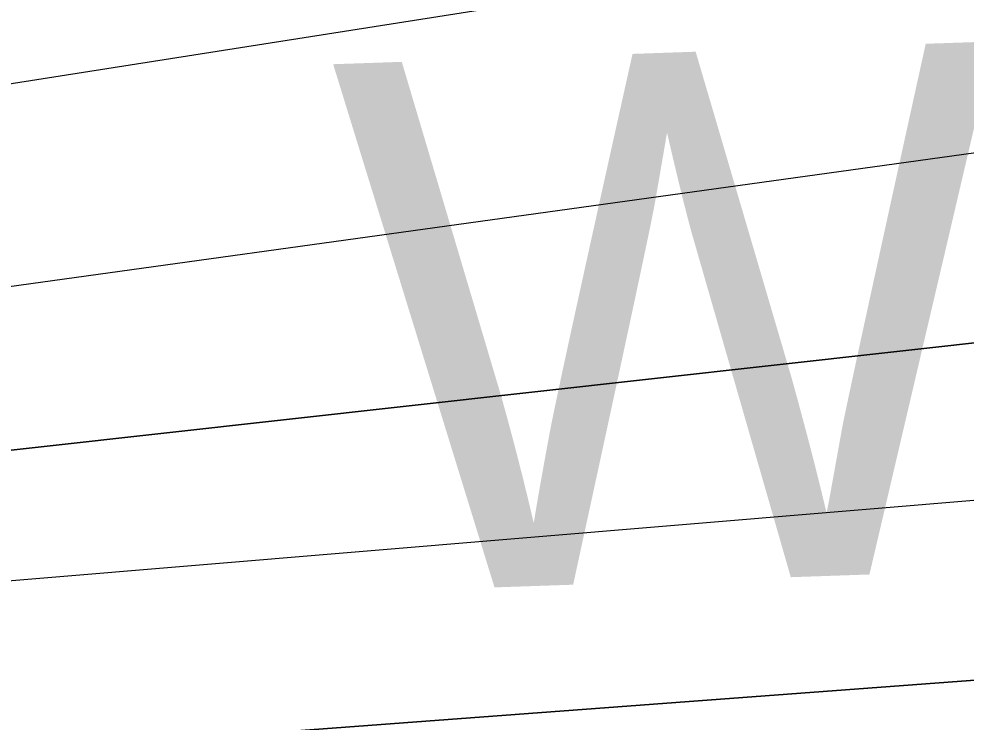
# Model space of a CAD drawing. Extents: x 3297753 to 3335611, y 652252 to 677623.
# Drawn here: x 3326004.1 to 3326152.8, y 670099.5 to 670209.9 of the extents above; entities that cross this region are included whole.
import ezdxf

# ---------------------------------------------------------------- set-up
doc = ezdxf.new("R2010")
doc.units = 0
for name, color, linetype in [('V-RIVR-IDEN', 7, 'Continuous'), ('V-TOPO-DPTH', 7, 'Continuous'), ('V-TOPO-MINR', 7, 'Continuous'), ('V-TOPO-WATR', 7, 'Continuous')]:
    doc.layers.add(name, color=color, linetype=linetype)

msp = doc.modelspace()

# ---------------------------------------------------------------- linework, layer by layer
at = {"layer": 'V-TOPO-DPTH'}
for points in [[(3324924.58, 670108.6), (3325522.11, 670158.02), (3325722.44, 670158.06), (3325737.62, 670158.08), (3326731.49, 670314.31), (3326751.54, 670315.25), (3326771.6, 670315.99), (3326791.66, 670316.4), (3326811.74, 670316.59), (3326823.41, 670316.61), (3326837.65, 670316.68), (3326851.89, 670316.79), (3326866.13, 670316.99), (3326880.36, 670317.24), (3326894.6, 670317.64), (3326908.82, 670318.19), (3326923.04, 670318.96), (3326937.24, 670319.88), (3327164.22, 670336.39), (3327201.37, 670339.66)], [(3324924.58, 670108.6), (3325522.11, 670158.02), (3325722.44, 670158.06), (3325737.62, 670158.08), (3326731.49, 670314.31), (3326751.54, 670315.25), (3326771.6, 670315.99), (3326791.66, 670316.4), (3326811.74, 670316.59), (3326823.41, 670316.61), (3326837.65, 670316.68), (3326851.89, 670316.79), (3326866.13, 670316.99), (3326880.36, 670317.24), (3326894.6, 670317.64), (3326908.82, 670318.19), (3326923.04, 670318.96), (3326937.24, 670319.88), (3327164.22, 670336.39), (3327201.37, 670339.66)], [(3326525.27, 670200.41), (3325815.36, 670121.28), (3325781.47, 670121.17), (3325747.58, 670121.1), (3325713.68, 670121.09), (3325679.79, 670121.11), (3325642.56, 670121.17), (3325621.25, 670120.87), (3325599.96, 670120.14), (3325578.71, 670118.75), (3325557.48, 670116.92), (3325536.27, 670114.7), (3325515.07, 670112.4), (3325493.88, 670109.96), (3325472.71, 670107.44), (3325407.82, 670099.52), (3325014.26, 670061.27)], [(3326525.27, 670200.41), (3325815.36, 670121.28), (3325781.47, 670121.17), (3325747.58, 670121.1), (3325713.68, 670121.09), (3325679.79, 670121.11), (3325642.56, 670121.17), (3325621.25, 670120.87), (3325599.96, 670120.14), (3325578.71, 670118.75), (3325557.48, 670116.92), (3325536.27, 670114.7), (3325515.07, 670112.4), (3325493.88, 670109.96), (3325472.71, 670107.44), (3325407.82, 670099.52), (3325014.26, 670061.27)], [(3324913.84, 670007.82), (3325496.07, 670051.06), (3325522.68, 670054.27), (3325724.86, 670075.84), (3325733.3, 670076.71), (3325741.75, 670077.55), (3325750.2, 670078.33), (3325758.66, 670079.07), (3325763.7, 670079.49), (3325769.64, 670079.91), (3325775.58, 670080.22), (3325781.53, 670080.36), (3325787.48, 670080.39), (3325793.44, 670080.36), (3325799.39, 670080.35), (3325805.35, 670080.38), (3325811.3, 670080.44), (3326677.17, 670145.1)], [(3326677.17, 670145.1), (3325811.3, 670080.44), (3325805.35, 670080.38), (3325799.39, 670080.35), (3325793.44, 670080.36), (3325787.48, 670080.39), (3325781.53, 670080.36), (3325775.58, 670080.22), (3325769.64, 670079.91), (3325763.7, 670079.49), (3325758.66, 670079.07), (3325750.2, 670078.33), (3325741.75, 670077.55), (3325733.3, 670076.71), (3325724.86, 670075.84), (3325522.68, 670054.27), (3325496.07, 670051.06), (3324913.84, 670007.82)]]:
    msp.add_lwpolyline(points, dxfattribs=at)
at = {"layer": 'V-TOPO-MINR'}
for points in [[(3324924.58, 670108.6), (3325522.11, 670158.02), (3325722.44, 670158.06), (3325737.62, 670158.08), (3326731.49, 670314.31), (3326751.54, 670315.25), (3326771.6, 670315.99), (3326791.66, 670316.4), (3326811.74, 670316.59), (3326823.41, 670316.61), (3326837.65, 670316.68), (3326851.89, 670316.79), (3326866.13, 670316.99), (3326880.36, 670317.24), (3326894.6, 670317.64), (3326908.82, 670318.19), (3326923.04, 670318.96), (3326937.24, 670319.88), (3327164.22, 670336.39), (3327201.37, 670339.66)], [(3324899.61, 670085.06), (3325388.76, 670125.36), (3325421.05, 670129.05), (3325453.36, 670132.62), (3325485.71, 670135.59), (3325518.09, 670137.86), (3325550.53, 670139.07), (3325583, 670139.58), (3325701.03, 670139.5), (3325725.61, 670139.5), (3325750.18, 670139.54), (3325774.75, 670139.61), (3325799.32, 670139.71), (3326763, 670273.39), (3326783.37, 670273.66), (3326803.75, 670273.72), (3326956.05, 670272.96), (3327015.53, 670272.81), (3327075.02, 670272.85), (3327134.5, 670273.19), (3327193.98, 670273.73)], [(3325014.26, 670061.27), (3325407.82, 670099.52), (3325472.71, 670107.44), (3325493.88, 670109.96), (3325515.07, 670112.4), (3325536.27, 670114.7), (3325557.48, 670116.92), (3325578.71, 670118.75), (3325599.96, 670120.14), (3325621.25, 670120.87), (3325642.56, 670121.17), (3325679.79, 670121.11), (3325713.68, 670121.09), (3325747.58, 670121.1), (3325781.47, 670121.17), (3325815.36, 670121.28), (3326525.27, 670200.41)], [(3324935.32, 670027.99), (3325427.19, 670072.9), (3325470.57, 670078.27), (3325625.62, 670097.03), (3325634.97, 670098.12), (3325644.33, 670099.17), (3325653.7, 670100.15), (3325663.07, 670101.07), (3325672.45, 670101.83), (3325681.84, 670102.4), (3325691.24, 670102.7), (3325700.65, 670102.81), (3325713.4, 670102.78), (3325729.2, 670102.75), (3325745, 670102.74), (3325760.79, 670102.76), (3325776.59, 670102.8), (3326540.75, 670166.64)]]:
    msp.add_lwpolyline(points, dxfattribs=at)
at = {"layer": 'V-TOPO-WATR'}
msp.add_lwpolyline([(3324913.84, 670007.82), (3325496.07, 670051.06), (3325522.68, 670054.27), (3325724.86, 670075.84), (3325733.3, 670076.71), (3325741.75, 670077.55), (3325750.2, 670078.33), (3325758.66, 670079.07), (3325763.7, 670079.49), (3325769.64, 670079.91), (3325775.58, 670080.22), (3325781.53, 670080.36), (3325787.48, 670080.39), (3325793.44, 670080.36), (3325799.39, 670080.35), (3325805.35, 670080.38), (3325811.3, 670080.44), (3326677.17, 670145.1)], dxfattribs=at)

# ---------------------------------------------------------------- texts
at = {"layer": 'V-RIVR-IDEN'}
msp.add_text('Water', height=83, rotation=1.9749, dxfattribs=at).set_placement((3326055.77, 670119.84))

doc.saveas('drawing.dxf')
